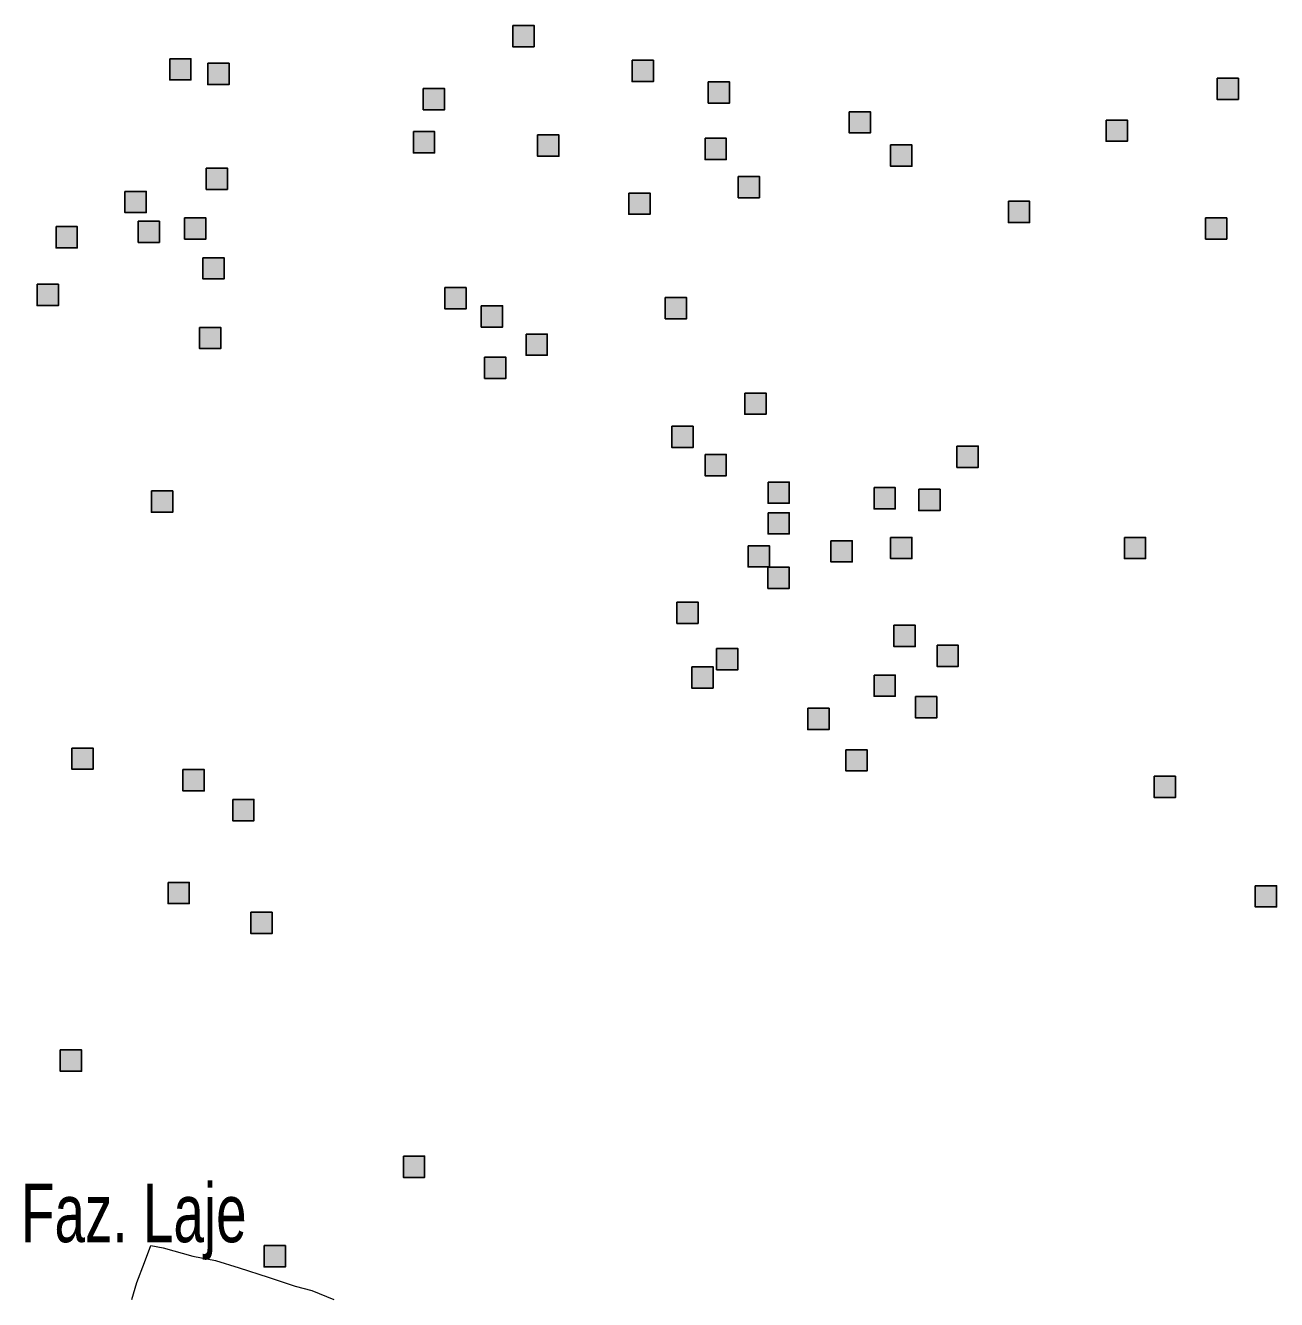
# Model space of a CAD drawing. Extents: x 445.4 to 500, y 8728.7 to 8784.
# Drawn here: x 479.164 to 482.58, y 8728.713 to 8732.191 of the extents above; entities that cross this region are included whole.
import ezdxf
from ezdxf.enums import TextEntityAlignment as Align

# ---------------------------------------------------------------- set-up
doc = ezdxf.new("R2010")
doc.units = 0
doc.header["$LTSCALE"] = 0.064
doc.linetypes.add('DOT_DASHED', pattern=[7.7, 5, -1.2, 0.3, -1.2])
doc.layers.add('2', color=7, linetype='Continuous', lineweight=25)
doc.layers.add('22', color=7, linetype='DOT_DASHED', lineweight=13)
doc.layers.add('61', color=7, linetype='Continuous')

msp = doc.modelspace()

# ---------------------------------------------------------------- hatches: boundary and pattern name
at = {"layer": '2'}
for points in [[(480.4947, 8732.1905), (480.5527, 8732.1905), (480.5527, 8732.1325), (480.4947, 8732.1325)], [(479.558, 8732.0999), (479.616, 8732.0999), (479.616, 8732.0419), (479.558, 8732.0419)], [(479.662, 8732.0873), (479.72, 8732.0873), (479.72, 8732.0293), (479.662, 8732.0293)], [(480.8205, 8732.0954), (480.8785, 8732.0954), (480.8785, 8732.0374), (480.8205, 8732.0374)], [(481.0286, 8732.0366), (481.0866, 8732.0366), (481.0866, 8731.9786), (481.0286, 8731.9786)], [(482.4178, 8732.0465), (482.4758, 8732.0465), (482.4758, 8731.9885), (482.4178, 8731.9885)], [(480.2503, 8732.0184), (480.3083, 8732.0184), (480.3083, 8731.9604), (480.2503, 8731.9604)], [(481.4133, 8731.9551), (481.4713, 8731.9551), (481.4713, 8731.8971), (481.4133, 8731.8971)], [(482.1146, 8731.9324), (482.1726, 8731.9324), (482.1726, 8731.8744), (482.1146, 8731.8744)], [(480.2232, 8731.9007), (480.2812, 8731.9007), (480.2812, 8731.8427), (480.2232, 8731.8427)], [(480.5626, 8731.8917), (480.6206, 8731.8917), (480.6206, 8731.8337), (480.5626, 8731.8337)], [(481.0196, 8731.8826), (481.0776, 8731.8826), (481.0776, 8731.8246), (481.0196, 8731.8246)], [(481.5264, 8731.8645), (481.5844, 8731.8645), (481.5844, 8731.8065), (481.5264, 8731.8065)], [(479.6576, 8731.8011), (479.7156, 8731.8011), (479.7156, 8731.7431), (479.6576, 8731.7431)], [(481.1101, 8731.7785), (481.1681, 8731.7785), (481.1681, 8731.7205), (481.1101, 8731.7205)], [(479.4358, 8731.7377), (479.4938, 8731.7377), (479.4938, 8731.6797), (479.4358, 8731.6797)], [(480.8114, 8731.7332), (480.8694, 8731.7332), (480.8694, 8731.6752), (480.8114, 8731.6752)], [(481.8477, 8731.7106), (481.9057, 8731.7106), (481.9057, 8731.6526), (481.8477, 8731.6526)], [(479.472, 8731.6562), (479.53, 8731.6562), (479.53, 8731.5982), (479.472, 8731.5982)], [(479.5987, 8731.6653), (479.6567, 8731.6653), (479.6567, 8731.6073), (479.5987, 8731.6073)], [(482.3861, 8731.6653), (482.4441, 8731.6653), (482.4441, 8731.6073), (482.3861, 8731.6073)], [(479.2478, 8731.6414), (479.3058, 8731.6414), (479.3058, 8731.5834), (479.2478, 8731.5834)], [(479.6485, 8731.5566), (479.7065, 8731.5566), (479.7065, 8731.4986), (479.6485, 8731.4986)], [(479.196, 8731.4842), (479.254, 8731.4842), (479.254, 8731.4262), (479.196, 8731.4262)], [(480.3092, 8731.4751), (480.3672, 8731.4751), (480.3672, 8731.4171), (480.3092, 8731.4171)], [(480.911, 8731.448), (480.969, 8731.448), (480.969, 8731.39), (480.911, 8731.39)], [(480.4087, 8731.4253), (480.4667, 8731.4253), (480.4667, 8731.3673), (480.4087, 8731.3673)], [(479.6395, 8731.3665), (479.6975, 8731.3665), (479.6975, 8731.3085), (479.6395, 8731.3085)], [(480.5309, 8731.3484), (480.5889, 8731.3484), (480.5889, 8731.2904), (480.5309, 8731.2904)], [(480.4178, 8731.285), (480.4758, 8731.285), (480.4758, 8731.227), (480.4178, 8731.227)], [(481.1282, 8731.1872), (481.1862, 8731.1872), (481.1862, 8731.1292), (481.1282, 8731.1292)], [(480.9291, 8731.0966), (480.9871, 8731.0966), (480.9871, 8731.0386), (480.9291, 8731.0386)], [(481.7074, 8731.0423), (481.7654, 8731.0423), (481.7654, 8730.9843), (481.7074, 8730.9843)], [(481.0196, 8731.0196), (481.0776, 8731.0196), (481.0776, 8730.9616), (481.0196, 8730.9616)], [(479.5082, 8730.92), (479.5662, 8730.92), (479.5662, 8730.862), (479.5082, 8730.862)], [(481.1916, 8730.9443), (481.2496, 8730.9443), (481.2496, 8730.8863), (481.1916, 8730.8863)], [(481.4811, 8730.9291), (481.5391, 8730.9291), (481.5391, 8730.8711), (481.4811, 8730.8711)], [(481.6033, 8730.9246), (481.6613, 8730.9246), (481.6613, 8730.8666), (481.6033, 8730.8666)], [(481.1916, 8730.8606), (481.2496, 8730.8606), (481.2496, 8730.8026), (481.1916, 8730.8026)], [(481.3635, 8730.7842), (481.4215, 8730.7842), (481.4215, 8730.7262), (481.3635, 8730.7262)], [(481.5264, 8730.7933), (481.5844, 8730.7933), (481.5844, 8730.7353), (481.5264, 8730.7353)], [(482.1644, 8730.7933), (482.2224, 8730.7933), (482.2224, 8730.7353), (482.1644, 8730.7353)], [(481.1372, 8730.7706), (481.1952, 8730.7706), (481.1952, 8730.7126), (481.1372, 8730.7126)], [(481.1915, 8730.7118), (481.2495, 8730.7118), (481.2495, 8730.6538), (481.1915, 8730.6538)], [(480.9427, 8730.6167), (481.0007, 8730.6167), (481.0007, 8730.5587), (480.9427, 8730.5587)], [(481.5354, 8730.5533), (481.5934, 8730.5533), (481.5934, 8730.4953), (481.5354, 8730.4953)], [(481.0513, 8730.4899), (481.1093, 8730.4899), (481.1093, 8730.4319), (481.0513, 8730.4319)], [(481.6531, 8730.499), (481.7111, 8730.499), (481.7111, 8730.441), (481.6531, 8730.441)], [(480.9834, 8730.4401), (481.0414, 8730.4401), (481.0414, 8730.3821), (480.9834, 8730.3821)], [(481.4811, 8730.4175), (481.5391, 8730.4175), (481.5391, 8730.3595), (481.4811, 8730.3595)], [(481.3001, 8730.3269), (481.3581, 8730.3269), (481.3581, 8730.2689), (481.3001, 8730.2689)], [(481.5943, 8730.3586), (481.6523, 8730.3586), (481.6523, 8730.3006), (481.5943, 8730.3006)], [(479.291, 8730.2183), (479.349, 8730.2183), (479.349, 8730.1603), (479.291, 8730.1603)], [(481.4042, 8730.2138), (481.4622, 8730.2138), (481.4622, 8730.1558), (481.4042, 8730.1558)], [(479.5942, 8730.1594), (479.6522, 8730.1594), (479.6522, 8730.1014), (479.5942, 8730.1014)], [(482.2459, 8730.1413), (482.3039, 8730.1413), (482.3039, 8730.0833), (482.2459, 8730.0833)], [(479.73, 8730.0779), (479.788, 8730.0779), (479.788, 8730.0199), (479.73, 8730.0199)], [(479.5535, 8729.8516), (479.6115, 8729.8516), (479.6115, 8729.7936), (479.5535, 8729.7936)], [(482.5219, 8729.8425), (482.5799, 8729.8425), (482.5799, 8729.7845), (482.5219, 8729.7845)], [(479.7797, 8729.7701), (479.8377, 8729.7701), (479.8377, 8729.7121), (479.7797, 8729.7121)], [(479.2594, 8729.3943), (479.3174, 8729.3943), (479.3174, 8729.3363), (479.2594, 8729.3363)], [(480.196, 8729.1045), (480.254, 8729.1045), (480.254, 8729.0465), (480.196, 8729.0465)], [(479.8159, 8728.8601), (479.8739, 8728.8601), (479.8739, 8728.8021), (479.8159, 8728.8021)]]:
    msp.add_hatch(color=256, dxfattribs=at).paths.add_polyline_path(points)

# ---------------------------------------------------------------- linework, layer by layer
for points in [[(480.4947, 8732.1905), (480.5527, 8732.1905), (480.5527, 8732.1325), (480.4947, 8732.1325)], [(479.558, 8732.0999), (479.616, 8732.0999), (479.616, 8732.0419), (479.558, 8732.0419)], [(479.662, 8732.0873), (479.72, 8732.0873), (479.72, 8732.0293), (479.662, 8732.0293)], [(480.8205, 8732.0954), (480.8785, 8732.0954), (480.8785, 8732.0374), (480.8205, 8732.0374)], [(481.0286, 8732.0366), (481.0866, 8732.0366), (481.0866, 8731.9786), (481.0286, 8731.9786)], [(482.4178, 8732.0465), (482.4758, 8732.0465), (482.4758, 8731.9885), (482.4178, 8731.9885)], [(480.2503, 8732.0184), (480.3083, 8732.0184), (480.3083, 8731.9604), (480.2503, 8731.9604)], [(481.4133, 8731.9551), (481.4713, 8731.9551), (481.4713, 8731.8971), (481.4133, 8731.8971)], [(482.1146, 8731.9324), (482.1726, 8731.9324), (482.1726, 8731.8744), (482.1146, 8731.8744)], [(480.2232, 8731.9007), (480.2812, 8731.9007), (480.2812, 8731.8427), (480.2232, 8731.8427)], [(480.5626, 8731.8917), (480.6206, 8731.8917), (480.6206, 8731.8337), (480.5626, 8731.8337)], [(481.0196, 8731.8826), (481.0776, 8731.8826), (481.0776, 8731.8246), (481.0196, 8731.8246)], [(481.5264, 8731.8645), (481.5844, 8731.8645), (481.5844, 8731.8065), (481.5264, 8731.8065)], [(479.6576, 8731.8011), (479.7156, 8731.8011), (479.7156, 8731.7431), (479.6576, 8731.7431)], [(481.1101, 8731.7785), (481.1681, 8731.7785), (481.1681, 8731.7205), (481.1101, 8731.7205)], [(479.4358, 8731.7377), (479.4938, 8731.7377), (479.4938, 8731.6797), (479.4358, 8731.6797)], [(480.8114, 8731.7332), (480.8694, 8731.7332), (480.8694, 8731.6752), (480.8114, 8731.6752)], [(481.8477, 8731.7106), (481.9057, 8731.7106), (481.9057, 8731.6526), (481.8477, 8731.6526)], [(479.472, 8731.6562), (479.53, 8731.6562), (479.53, 8731.5982), (479.472, 8731.5982)], [(479.5987, 8731.6653), (479.6567, 8731.6653), (479.6567, 8731.6073), (479.5987, 8731.6073)], [(482.3861, 8731.6653), (482.4441, 8731.6653), (482.4441, 8731.6073), (482.3861, 8731.6073)], [(479.2478, 8731.6414), (479.3058, 8731.6414), (479.3058, 8731.5834), (479.2478, 8731.5834)], [(479.6485, 8731.5566), (479.7065, 8731.5566), (479.7065, 8731.4986), (479.6485, 8731.4986)], [(479.196, 8731.4842), (479.254, 8731.4842), (479.254, 8731.4262), (479.196, 8731.4262)], [(480.3092, 8731.4751), (480.3672, 8731.4751), (480.3672, 8731.4171), (480.3092, 8731.4171)], [(480.911, 8731.448), (480.969, 8731.448), (480.969, 8731.39), (480.911, 8731.39)], [(480.4087, 8731.4253), (480.4667, 8731.4253), (480.4667, 8731.3673), (480.4087, 8731.3673)], [(479.6395, 8731.3665), (479.6975, 8731.3665), (479.6975, 8731.3085), (479.6395, 8731.3085)], [(480.5309, 8731.3484), (480.5889, 8731.3484), (480.5889, 8731.2904), (480.5309, 8731.2904)], [(480.4178, 8731.285), (480.4758, 8731.285), (480.4758, 8731.227), (480.4178, 8731.227)], [(481.1282, 8731.1872), (481.1862, 8731.1872), (481.1862, 8731.1292), (481.1282, 8731.1292)], [(480.9291, 8731.0966), (480.9871, 8731.0966), (480.9871, 8731.0386), (480.9291, 8731.0386)], [(481.7074, 8731.0423), (481.7654, 8731.0423), (481.7654, 8730.9843), (481.7074, 8730.9843)], [(481.0196, 8731.0196), (481.0776, 8731.0196), (481.0776, 8730.9616), (481.0196, 8730.9616)], [(479.5082, 8730.92), (479.5662, 8730.92), (479.5662, 8730.862), (479.5082, 8730.862)], [(481.1916, 8730.9443), (481.2496, 8730.9443), (481.2496, 8730.8863), (481.1916, 8730.8863)], [(481.4811, 8730.9291), (481.5391, 8730.9291), (481.5391, 8730.8711), (481.4811, 8730.8711)], [(481.6033, 8730.9246), (481.6613, 8730.9246), (481.6613, 8730.8666), (481.6033, 8730.8666)], [(481.1916, 8730.8606), (481.2496, 8730.8606), (481.2496, 8730.8026), (481.1916, 8730.8026)], [(481.3635, 8730.7842), (481.4215, 8730.7842), (481.4215, 8730.7262), (481.3635, 8730.7262)], [(481.5264, 8730.7933), (481.5844, 8730.7933), (481.5844, 8730.7353), (481.5264, 8730.7353)], [(482.1644, 8730.7933), (482.2224, 8730.7933), (482.2224, 8730.7353), (482.1644, 8730.7353)], [(481.1372, 8730.7706), (481.1952, 8730.7706), (481.1952, 8730.7126), (481.1372, 8730.7126)], [(481.1915, 8730.7118), (481.2495, 8730.7118), (481.2495, 8730.6538), (481.1915, 8730.6538)], [(480.9427, 8730.6167), (481.0007, 8730.6167), (481.0007, 8730.5587), (480.9427, 8730.5587)], [(481.5354, 8730.5533), (481.5934, 8730.5533), (481.5934, 8730.4953), (481.5354, 8730.4953)], [(481.0513, 8730.4899), (481.1093, 8730.4899), (481.1093, 8730.4319), (481.0513, 8730.4319)], [(481.6531, 8730.499), (481.7111, 8730.499), (481.7111, 8730.441), (481.6531, 8730.441)], [(480.9834, 8730.4401), (481.0414, 8730.4401), (481.0414, 8730.3821), (480.9834, 8730.3821)], [(481.4811, 8730.4175), (481.5391, 8730.4175), (481.5391, 8730.3595), (481.4811, 8730.3595)], [(481.3001, 8730.3269), (481.3581, 8730.3269), (481.3581, 8730.2689), (481.3001, 8730.2689)], [(481.5943, 8730.3586), (481.6523, 8730.3586), (481.6523, 8730.3006), (481.5943, 8730.3006)], [(479.291, 8730.2183), (479.349, 8730.2183), (479.349, 8730.1603), (479.291, 8730.1603)], [(481.4042, 8730.2138), (481.4622, 8730.2138), (481.4622, 8730.1558), (481.4042, 8730.1558)], [(479.5942, 8730.1594), (479.6522, 8730.1594), (479.6522, 8730.1014), (479.5942, 8730.1014)], [(482.2459, 8730.1413), (482.3039, 8730.1413), (482.3039, 8730.0833), (482.2459, 8730.0833)], [(479.73, 8730.0779), (479.788, 8730.0779), (479.788, 8730.0199), (479.73, 8730.0199)], [(479.5535, 8729.8516), (479.6115, 8729.8516), (479.6115, 8729.7936), (479.5535, 8729.7936)], [(482.5219, 8729.8425), (482.5799, 8729.8425), (482.5799, 8729.7845), (482.5219, 8729.7845)], [(479.7797, 8729.7701), (479.8377, 8729.7701), (479.8377, 8729.7121), (479.7797, 8729.7121)], [(479.2594, 8729.3943), (479.3174, 8729.3943), (479.3174, 8729.3363), (479.2594, 8729.3363)], [(480.196, 8729.1045), (480.254, 8729.1045), (480.254, 8729.0465), (480.196, 8729.0465)], [(479.8159, 8728.8601), (479.8739, 8728.8601), (479.8739, 8728.8021), (479.8159, 8728.8021)]]:
    msp.add_lwpolyline(points, close=True, dxfattribs=at)
at = {"layer": '22'}
msp.add_lwpolyline([(479.4543, 8728.7131), (479.4685, 8728.76), (479.4895, 8728.8138), (479.5062, 8728.8601), (479.5406, 8728.8542), (479.621, 8728.8315), (479.6831, 8728.8197), (479.7476, 8728.7995), (479.8264, 8728.7743), (479.901, 8728.7499), (479.9465, 8728.7376), (480.0063, 8728.7134)], dxfattribs=at)

# ---------------------------------------------------------------- texts
at = {"layer": '61', "width": 0.7}
msp.add_text('Faz. Laje', height=0.16, dxfattribs=at).set_placement((479.768, 8728.8696), align=Align.RIGHT)

doc.saveas('drawing.dxf')
